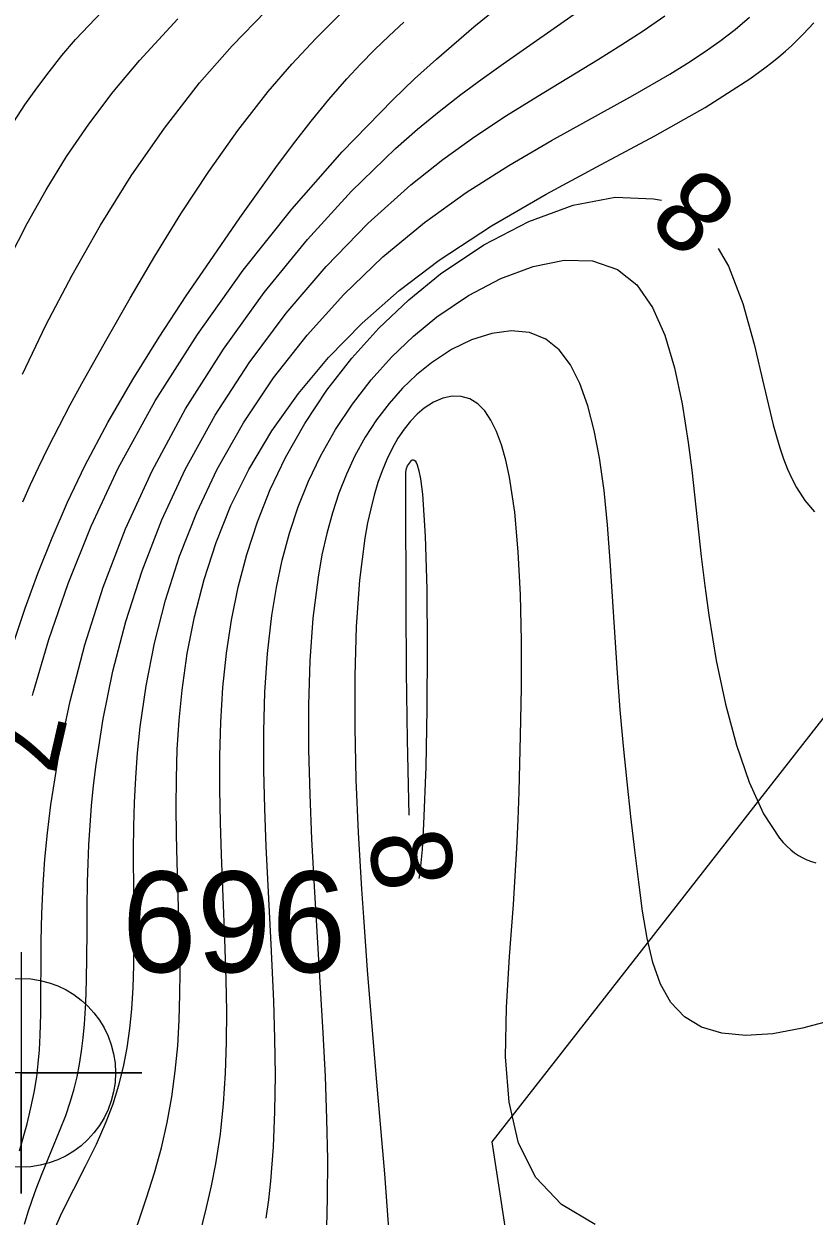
# Model space of a CAD drawing. Extents: x 2602990 to 2605851, y 618069 to 619180.
# Drawn here: x 2603690.35 to 2603709.99, y 618371.37 to 618400.98 of the extents above; entities that cross this region are included whole.
import ezdxf

# ---------------------------------------------------------------- set-up
doc = ezdxf.new("R2010")
doc.units = 0
for name, color, linetype in [('DTM Contours Major', 7, 'Continuous'), ('DTM Contours Minor', 7, 'Continuous'), ('DTM Contours Minor Text', 7, 'Continuous'), ('Exist DTM Breakline Cogo Number', 7, 'Continuous'), ('Exist DTM Breakline Cogo Point CELL', 7, 'Continuous'), ('Exist DTM Crownline', 7, 'Continuous'), ('Exist DTM QL2 LIDAR Elevation Point', 7, 'Continuous'), ('Exist Roads EOP', 7, 'Continuous'), ('PH Exist DTM Obscure Area', 7, 'Continuous')]:
    doc.layers.add(name, color=color, linetype=linetype)

# ---------------------------------------------------------------- blocks, each defined once
blk = doc.blocks.new('EXIST DTM BREAKLINE COGO POINT')
at = {"layer": 'Exist DTM Breakline Cogo Point CELL'}
blk.add_lwpolyline([(0, 0.06), (0, -0.06), (0, 0), (0.06, 0), (-0.06, 0)], dxfattribs=at)
blk.add_circle((0, 0), 0.04688, dxfattribs=at)

msp = doc.modelspace()

# ---------------------------------------------------------------- linework, layer by layer
at = {"layer": 'DTM Contours Major'}
for points in [[(2603690.312, 618392.275), (2603690.899, 618393.494), (2603691.547, 618394.735), (2603692.255, 618395.976), (2603693.02, 618397.2), (2603693.842, 618398.385), (2603694.719, 618399.511), (2603695.524, 618400.431), (2603696.36, 618401.296)], [(2603710.509, 618376.256), (2603709.705, 618376.033), (2603708.964, 618375.899), (2603708.294, 618375.857), (2603707.7, 618375.911), (2603707.188, 618376.063), (2603706.765, 618376.316), (2603706.429, 618376.675), (2603706.174, 618377.129), (2603705.983, 618377.667), (2603705.84, 618378.276), (2603705.728, 618378.946), (2603705.632, 618379.665), (2603705.533, 618380.461), (2603705.436, 618381.293), (2603705.342, 618382.154), (2603705.254, 618383.038), (2603705.173, 618383.94), (2603705.102, 618384.852), (2603704.924, 618387.646), (2603704.854, 618388.538), (2603704.768, 618389.392), (2603704.656, 618390.198), (2603704.527, 618390.876), (2603704.367, 618391.495), (2603704.171, 618392.043), (2603703.935, 618392.508), (2603703.652, 618392.881), (2603703.319, 618393.15), (2603702.914, 618393.311), (2603702.463, 618393.355), (2603701.979, 618393.292), (2603701.478, 618393.132), (2603700.974, 618392.887), (2603700.48, 618392.564), (2603700.11, 618392.265), (2603699.757, 618391.927), (2603699.425, 618391.554), (2603699.116, 618391.148), (2603698.831, 618390.711), (2603698.575, 618390.247), (2603698.365, 618389.798), (2603698.18, 618389.327), (2603698.018, 618388.836), (2603697.878, 618388.324), (2603697.759, 618387.791), (2603697.661, 618387.237), (2603697.535, 618386.223), (2603697.459, 618385.161), (2603697.426, 618384.066), (2603697.427, 618382.953), (2603697.455, 618381.836), (2603697.502, 618380.729), (2603697.572, 618379.417), (2603697.782, 618375.918), (2603697.835, 618374.837), (2603697.875, 618373.784), (2603697.895, 618372.773), (2603697.891, 618371.814), (2603697.868, 618371.096)]]:
    msp.add_lwpolyline(points, dxfattribs=at)
at = {"layer": 'DTM Contours Minor'}
for points in [[(2603690.097, 618398.545), (2603690.376, 618398.966), (2603690.669, 618399.38), (2603690.976, 618399.788), (2603691.297, 618400.19), (2603691.635, 618400.589), (2603692.791, 618401.818)], [(2603690.568, 618384.302), (2603690.582, 618384.361), (2603690.971, 618385.692), (2603691.447, 618387.079), (2603692.02, 618388.502), (2603692.696, 618389.942), (2603693.617, 618391.615), (2603694.662, 618393.262), (2603695.802, 618394.858), (2603697.01, 618396.379), (2603698.258, 618397.799), (2603699.518, 618399.094), (2603700.06, 618399.61), (2603700.601, 618400.102), (2603701.529, 618400.901), (2603702.448, 618401.65)], [(2603690.245, 618372.99), (2603690.428, 618373.662), (2603690.524, 618374.055), (2603690.605, 618374.44), (2603690.669, 618374.827), (2603690.708, 618375.157), (2603690.737, 618375.502), (2603690.756, 618375.866), (2603690.769, 618376.388), (2603690.782, 618378.202), (2603690.798, 618378.885), (2603690.831, 618379.606), (2603690.874, 618380.234), (2603690.936, 618380.89), (2603691.02, 618381.579), (2603691.221, 618382.828), (2603691.501, 618384.161), (2603691.867, 618385.554), (2603692.324, 618386.986), (2603692.879, 618388.434), (2603693.536, 618389.876), (2603694.37, 618391.414), (2603695.309, 618392.898), (2603696.325, 618394.307), (2603697.395, 618395.622), (2603698.491, 618396.821), (2603699.59, 618397.885), (2603700.135, 618398.362), (2603700.673, 618398.805), (2603701.207, 618399.221), (2603701.736, 618399.613), (2603702.26, 618399.989), (2603704.191, 618401.331)], [(2603690.326, 618389.11), (2603690.516, 618389.538), (2603690.714, 618389.964), (2603690.963, 618390.475), (2603691.225, 618390.991), (2603691.502, 618391.514), (2603691.792, 618392.049), (2603692.417, 618393.165), (2603692.99, 618394.167), (2603693.603, 618395.206), (2603694.255, 618396.26), (2603694.944, 618397.309), (2603695.668, 618398.329), (2603696.425, 618399.299), (2603697.008, 618399.976), (2603697.607, 618400.618), (2603698.218, 618401.229)], [(2603690.363, 618371.171), (2603690.456, 618371.473), (2603690.554, 618371.763), (2603690.654, 618372.043), (2603690.805, 618372.429), (2603691.256, 618373.517), (2603691.392, 618373.871), (2603691.513, 618374.228), (2603691.599, 618374.527), (2603691.673, 618374.832), (2603691.735, 618375.145), (2603691.786, 618375.465), (2603691.827, 618375.796), (2603691.859, 618376.136), (2603691.891, 618376.666), (2603691.908, 618377.22), (2603691.921, 618378.401), (2603691.925, 618379.026), (2603691.935, 618379.673), (2603691.948, 618380.127), (2603691.968, 618380.591), (2603691.995, 618381.069), (2603692.033, 618381.559), (2603692.082, 618382.065), (2603692.144, 618382.587), (2603692.32, 618383.717), (2603692.565, 618384.905), (2603692.886, 618386.135), (2603693.288, 618387.391), (2603693.777, 618388.657), (2603694.36, 618389.915), (2603695.104, 618391.258), (2603695.948, 618392.557), (2603696.873, 618393.795), (2603697.864, 618394.955), (2603698.9, 618396.021), (2603699.966, 618396.977), (2603700.762, 618397.606), (2603701.557, 618398.177), (2603702.346, 618398.699), (2603703.121, 618399.184), (2603704.606, 618400.084), (2603705.187, 618400.445), (2603705.745, 618400.807), (2603706.28, 618401.174)], [(2603691.017, 618370.829), (2603691.297, 618371.45), (2603691.589, 618372.04), (2603691.88, 618372.606), (2603692.155, 618373.159), (2603692.399, 618373.707), (2603692.569, 618374.161), (2603692.71, 618374.618), (2603692.825, 618375.08), (2603692.915, 618375.549), (2603692.984, 618376.026), (2603693.034, 618376.512), (2603693.068, 618377.045), (2603693.086, 618377.59), (2603693.092, 618378.148), (2603693.077, 618380.467), (2603693.083, 618381.047), (2603693.1, 618381.641), (2603693.129, 618382.251), (2603693.176, 618382.878), (2603693.244, 618383.524), (2603693.391, 618384.542), (2603693.6, 618385.594), (2603693.874, 618386.67), (2603694.221, 618387.757), (2603694.645, 618388.846), (2603695.153, 618389.923), (2603695.806, 618391.073), (2603696.554, 618392.185), (2603697.388, 618393.25), (2603698.298, 618394.256), (2603699.273, 618395.191), (2603700.303, 618396.046), (2603701.342, 618396.791), (2603702.401, 618397.464), (2603703.459, 618398.079), (2603705.484, 618399.198), (2603706.408, 618399.731), (2603706.843, 618400), (2603707.256, 618400.272), (2603707.65, 618400.551), (2603708.026, 618400.841), (2603708.384, 618401.145)], [(2603690.001, 618395.177), (2603690.434, 618396.023), (2603690.904, 618396.857), (2603691.413, 618397.68), (2603691.966, 618398.49), (2603692.567, 618399.288), (2603693.22, 618400.071), (2603694.18, 618401.1)], [(2603690.1, 618385.623), (2603690.384, 618386.465), (2603690.7, 618387.329), (2603691.05, 618388.21), (2603691.438, 618389.103), (2603691.869, 618390.002), (2603692.44, 618391.077), (2603693.06, 618392.144), (2603693.714, 618393.195), (2603694.386, 618394.221), (2603695.06, 618395.212), (2603695.721, 618396.159), (2603696.173, 618396.799), (2603696.616, 618397.413), (2603697.053, 618398.001), (2603697.489, 618398.563), (2603697.928, 618399.101), (2603698.376, 618399.613), (2603698.717, 618399.978), (2603699.066, 618400.332), (2603699.425, 618400.677), (2603699.794, 618401.017)], [(2603692.97, 618370.539), (2603693.395, 618371.823), (2603693.593, 618372.445), (2603693.768, 618373.062), (2603693.914, 618373.696), (2603694.029, 618374.33), (2603694.114, 618374.965), (2603694.173, 618375.601), (2603694.21, 618376.238), (2603694.228, 618376.878), (2603694.231, 618377.412), (2603694.225, 618377.95), (2603694.196, 618379.039), (2603694.161, 618380.156), (2603694.144, 618380.835), (2603694.136, 618381.528), (2603694.141, 618382.235), (2603694.164, 618382.955), (2603694.21, 618383.688), (2603694.283, 618384.434), (2603694.411, 618385.339), (2603694.591, 618386.256), (2603694.828, 618387.178), (2603695.128, 618388.1), (2603695.496, 618389.014), (2603695.939, 618389.914), (2603696.511, 618390.872), (2603697.174, 618391.8), (2603697.925, 618392.694), (2603698.76, 618393.547), (2603699.676, 618394.355), (2603700.669, 618395.113), (2603701.969, 618395.963), (2603703.33, 618396.748), (2603704.701, 618397.488), (2603706.035, 618398.199), (2603707.283, 618398.902), (2603708.396, 618399.613), (2603708.766, 618399.883), (2603708.941, 618400.02), (2603709.111, 618400.159), (2603709.275, 618400.3), (2603709.433, 618400.443), (2603709.716, 618400.72), (2603709.982, 618401.007)], [(2603694.622, 618370.502), (2603694.889, 618371.584), (2603695.013, 618372.124), (2603695.12, 618372.668), (2603695.233, 618373.405), (2603695.312, 618374.155), (2603695.362, 618374.917), (2603695.387, 618375.686), (2603695.392, 618376.459), (2603695.381, 618377.233), (2603695.348, 618378.256), (2603695.26, 618380.34), (2603695.233, 618381.143), (2603695.217, 618381.963), (2603695.218, 618382.796), (2603695.243, 618383.64), (2603695.298, 618384.493), (2603695.388, 618385.351), (2603695.513, 618386.168), (2603695.679, 618386.986), (2603695.892, 618387.801), (2603696.155, 618388.612), (2603696.472, 618389.414), (2603696.849, 618390.207), (2603697.329, 618391.055), (2603697.88, 618391.879), (2603698.497, 618392.672), (2603699.176, 618393.423), (2603699.914, 618394.125), (2603700.706, 618394.769), (2603701.783, 618395.491), (2603702.896, 618396.071), (2603704, 618396.477), (2603705.049, 618396.676), (2603705.999, 618396.633), (2603706.195, 618396.597)], [(2603707.606, 618395.402), (2603707.864, 618394.963), (2603708.217, 618394.033), (2603708.498, 618393.023), (2603708.739, 618391.998), (2603708.973, 618391.024), (2603709.054, 618390.728), (2603709.139, 618390.445), (2603709.229, 618390.177), (2603709.327, 618389.922), (2603709.433, 618389.684), (2603709.549, 618389.461), (2603709.759, 618389.137), (2603710.001, 618388.857)], [(2603696.372, 618371.318), (2603696.434, 618371.774), (2603696.488, 618372.24), (2603696.555, 618373.086), (2603696.591, 618373.964), (2603696.6, 618374.866), (2603696.589, 618375.784), (2603696.56, 618376.711), (2603696.497, 618378.12), (2603696.374, 618380.545), (2603696.336, 618381.488), (2603696.313, 618382.446), (2603696.312, 618383.412), (2603696.34, 618384.378), (2603696.404, 618385.338), (2603696.513, 618386.283), (2603696.627, 618386.979), (2603696.773, 618387.662), (2603696.953, 618388.331), (2603697.17, 618388.985), (2603697.425, 618389.623), (2603697.722, 618390.246), (2603698.094, 618390.903), (2603698.515, 618391.534), (2603698.981, 618392.135), (2603699.489, 618392.699), (2603700.035, 618393.222), (2603700.616, 618393.699), (2603701.4, 618394.23), (2603702.207, 618394.656), (2603703.009, 618394.955), (2603703.777, 618395.107), (2603704.484, 618395.089), (2603705.1, 618394.881), (2603705.583, 618394.493), (2603705.973, 618393.938), (2603706.282, 618393.244), (2603706.524, 618392.436), (2603706.712, 618391.541), (2603706.861, 618390.585), (2603706.949, 618389.895), (2603707.185, 618387.751), (2603707.272, 618387.023), (2603707.371, 618386.293), (2603707.558, 618385.169), (2603707.787, 618384.08), (2603708.059, 618383.061), (2603708.373, 618382.144), (2603708.731, 618381.363), (2603709.132, 618380.752), (2603709.222, 618380.648), (2603709.313, 618380.553), (2603709.408, 618380.467), (2603709.505, 618380.39), (2603709.605, 618380.323), (2603709.707, 618380.264), (2603709.812, 618380.216), (2603709.921, 618380.176), (2603710.032, 618380.144)], [(2603704.548, 618371.164), (2603703.715, 618371.659), (2603703.074, 618372.327), (2603702.646, 618373.184), (2603702.411, 618374.196), (2603702.323, 618375.328), (2603702.341, 618376.548), (2603702.42, 618377.819), (2603702.516, 618379.108), (2603702.562, 618379.811), (2603702.601, 618380.511), (2603702.633, 618381.208), (2603702.659, 618381.906), (2603702.696, 618383.306), (2603702.714, 618384.491), (2603702.714, 618385.663), (2603702.69, 618386.797), (2603702.637, 618387.868), (2603702.549, 618388.851), (2603702.419, 618389.72), (2603702.327, 618390.144), (2603702.22, 618390.523), (2603702.097, 618390.855), (2603701.958, 618391.137), (2603701.803, 618391.366), (2603701.63, 618391.541), (2603701.431, 618391.664), (2603701.217, 618391.726), (2603700.992, 618391.732), (2603700.762, 618391.683), (2603700.531, 618391.584), (2603700.302, 618391.436), (2603700.128, 618391.288), (2603699.96, 618391.113), (2603699.799, 618390.912), (2603699.645, 618390.685), (2603699.501, 618390.432), (2603699.367, 618390.156), (2603699.254, 618389.881), (2603699.15, 618389.586), (2603699.055, 618389.271), (2603698.97, 618388.937), (2603698.893, 618388.583), (2603698.826, 618388.209), (2603698.692, 618387.162), (2603698.609, 618386.013), (2603698.572, 618384.786), (2603698.572, 618383.507), (2603698.603, 618382.201), (2603698.659, 618380.896), (2603698.74, 618379.489), (2603698.787, 618378.79), (2603698.884, 618377.479), (2603699.1, 618374.89), (2603699.309, 618372.416), (2603699.428, 618370.83)], [(2603699.928, 618381.326), (2603699.915, 618381.702), (2603699.881, 618383.199), (2603699.86, 618384.885), (2603699.848, 618386.576), (2603699.844, 618389.24), (2603699.847, 618389.847), (2603699.859, 618389.934), (2603699.884, 618390)], [(2603699.884, 618390), (2603699.957, 618390.105), (2603699.978, 618390.13), (2603700, 618390.147), (2603700.027, 618390.155), (2603700.053, 618390.146), (2603700.078, 618390.123), (2603700.103, 618390.083), (2603700.126, 618390.029), (2603700.168, 618389.88), (2603700.205, 618389.682), (2603700.253, 618389.296), (2603700.324, 618388.256), (2603700.364, 618386.943), (2603700.377, 618385.473), (2603700.367, 618383.962), (2603700.338, 618382.526), (2603700.284, 618381.101), (2603700.245, 618380.471), (2603700.209, 618380.062), (2603700.182, 618379.845), (2603700.167, 618379.755)]]:
    msp.add_lwpolyline(points, dxfattribs=at)
at = {"layer": 'Exist DTM Crownline'}
msp.add_spline([(2603233.488, 618380.754), (2603285.185, 618400.095), (2603335.457, 618418.629), (2603390.812, 618439.069), (2603440.087, 618457.325), (2603493.996, 618477.231), (2603542.655, 618495.301), (2603600.808, 618516.867), (2603653.659, 618536.362), (2603706.222, 618555.742), (2603764.811, 618577.593), (2603823.52, 618599.847), (2603878.564, 618620.56), (2603937.951, 618643.078), (2603997.369, 618665.789), (2604036.209, 618680.665), (2604055.311, 618688.017)], degree=3, dxfattribs=at)
at = {"layer": 'Exist DTM QL2 LIDAR Elevation Point'}
for p, q in [((2603700, 618400), (2603700, 618400)), ((2603700, 618390), (2603700, 618390)), ((2603700, 618380), (2603700, 618380))]:
    msp.add_line(p, q, dxfattribs=at)
at = {"layer": 'Exist Roads EOP'}
for points in [[(2603230.17, 618389.98), (2603282.929, 618409.597), (2603332.773, 618427.868), (2603388.167, 618448.413), (2603437.203, 618466.721), (2603490.778, 618486.527), (2603539.039, 618504.558), (2603597.451, 618526.156), (2603651.053, 618545.972), (2603705.208, 618566.084), (2603762.02, 618587.183), (2603820.334, 618609.162), (2603876.341, 618629.99), (2603934.909, 618652.28), (2603996.409, 618675.568), (2604033.216, 618689.957), (2604052.01, 618697.199)], [(2604034.633, 618668.486), (2603984.89, 618650.123), (2603936.767, 618631.654), (2603888.195, 618613.335), (2603837.766, 618594.258), (2603782.918, 618573.705), (2603731.939, 618554.39), (2603671.126, 618532.171), (2603621.822, 618514.106), (2603561.545, 618491.877), (2603506.421, 618471.293), (2603452.163, 618451.33), (2603398.364, 618431.316), (2603341.431, 618410.355), (2603281.65, 618388.199), (2603223.033, 618366.475), (2603185.717, 618352.612)]]:
    msp.add_spline(points, degree=3, dxfattribs=at)
at = {"layer": 'PH Exist DTM Obscure Area'}
msp.add_lwpolyline([(2603744.419, 618414.373), (2603733.488, 618403.786), (2603719.706, 618395.87), (2603701.977, 618373.214), (2603703.5, 618363.356)], dxfattribs=at)

# ---------------------------------------------------------------- block references
at = {"layer": 'Exist DTM Breakline Cogo Point CELL', "xscale": 50, "yscale": 50}
msp.add_blockref('EXIST DTM BREAKLINE COGO POINT', (2603690.284, 618374.927), dxfattribs=at)

# ---------------------------------------------------------------- texts
at = {"layer": 'DTM Contours Minor Text'}
for s, rotation, p in [('8', 139.7375, (2603708.21, 618396.584)), ('7', 257.0836, (2603689.5, 618384.191)), ('8', 278.6331, (2603698.89, 618380.823))]:
    msp.add_text(s, height=2, rotation=rotation, dxfattribs=at).set_placement(p)
at = {"layer": 'Exist DTM Breakline Cogo Number'}
msp.add_text('696', height=2.5, dxfattribs=at).set_placement((2603692.784, 618377.427))

doc.saveas('drawing.dxf')
